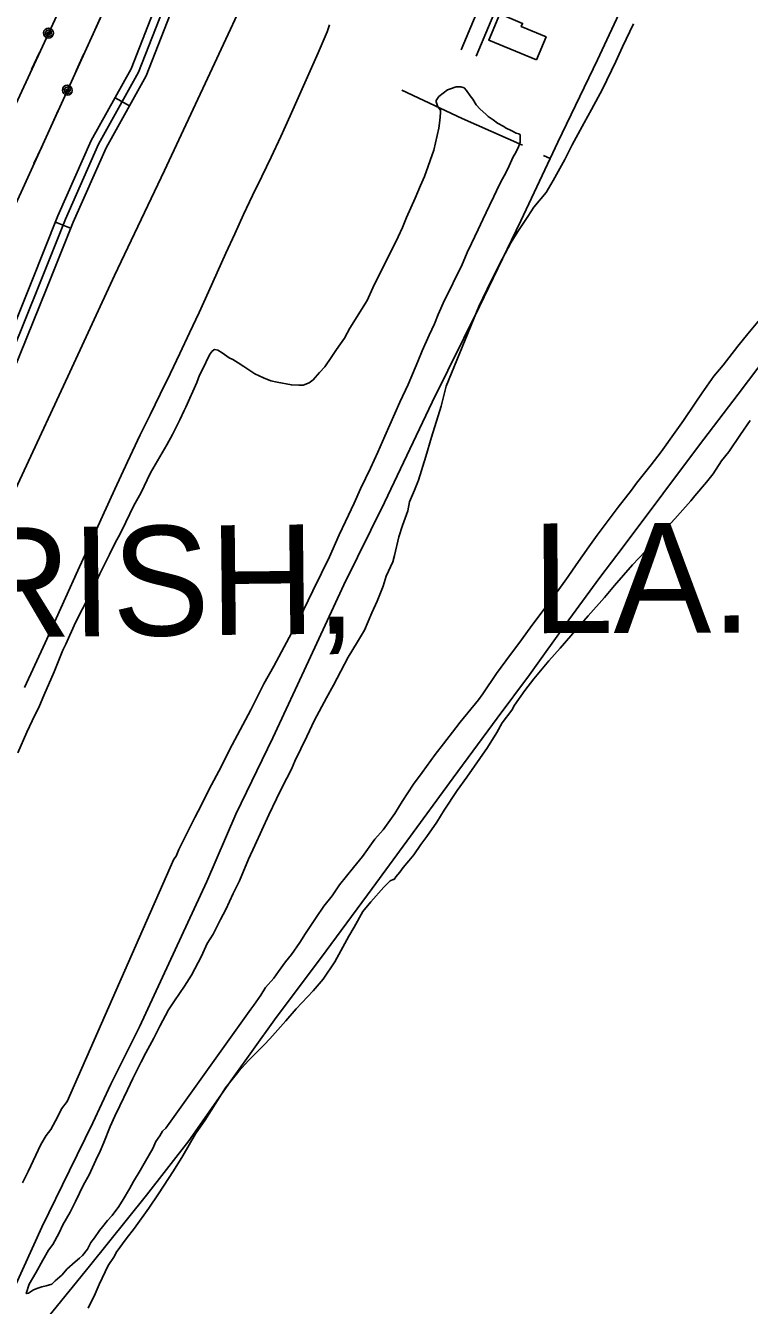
# Model space of a CAD drawing. Extents: x 3625074 to 3663148, y 511451 to 537151.
# Drawn here: x 3653081 to 3654402, y 518184 to 520518 of the extents above; entities that cross this region are included whole.
import ezdxf

# ---------------------------------------------------------------- set-up
doc = ezdxf.new("R2010")
doc.units = 0
for name, color, linetype in [('V-BLDG-OTLN', 7, 'Continuous'), ('V-RAIL-TRAK', 7, 'Continuous'), ('V-ROAD-CNTR', 7, 'Continuous'), ('V-SITE-VEGE', 7, 'Continuous'), ('V-TOPO-GNAM-IDEN', 7, 'Continuous'), ('V-TOPO-SHOR', 7, 'Continuous'), ('V-UTIL-LINE', 7, 'Continuous')]:
    doc.layers.add(name, color=color, linetype=linetype)

msp = doc.modelspace()

# ---------------------------------------------------------------- linework, layer by layer
at = {"layer": 'V-BLDG-OTLN'}
msp.add_lwpolyline([(3654013.2, 520455.3), (3653926.1, 520491.2), (3653945.9, 520539.3), (3653987.8, 520522), (3653985.4, 520516.1), (3654030.6, 520497.5)], close=True, dxfattribs=at)
at = {"layer": 'V-RAIL-TRAK'}
for points in [[(3652732.3, 518963.1), (3652791.5, 519088.7), (3652860.2, 519236.2), (3652931.3, 519389), (3653006.9, 519554.6), (3653078, 519706.6), (3653158, 519877.9), (3653243.2, 520062.2), (3653334.4, 520253.8), (3653417, 520430.8), (3653500.4, 520609.8), (3653578, 520774.3), (3653667.2, 520965), (3653721, 521081.3), (3653755.1, 521154.9), (3653815.9, 521285.9)], [(3653635.6, 520519.2), (3653631.2, 520506.5), (3653614.6, 520468.2), (3653597.8, 520430), (3653580.9, 520391.8), (3653563.7, 520353.7), (3653546.3, 520315.8), (3653528.8, 520277.9), (3653511.9, 520243.1), (3653495.1, 520208.3), (3653478.6, 520173.3), (3653462.3, 520138.3), (3653446.2, 520103.1), (3653430.3, 520067.9), (3653414.7, 520032.5), (3653397.4, 519995), (3653380, 519957.5), (3653362.3, 519920.1), (3653344.5, 519882.8), (3653326.6, 519845.6), (3653308.4, 519808.4), (3653290, 519771.4), (3653266.8, 519722.1), (3653243.8, 519672.7), (3653221, 519623.3), (3653198.4, 519573.7), (3653175.9, 519524.1), (3653153.7, 519474.4), (3653116.2, 519392.4), (3653078.5, 519310.5)]]:
    msp.add_lwpolyline(points, dxfattribs=at)
at = {"layer": 'V-ROAD-CNTR'}
for p, q in [((3653270.2, 520371.9), (3653244, 520386.5)), ((3653163, 520148.5), (3653135.1, 520159.6))]:
    msp.add_line(p, q, dxfattribs=at)
for points in [[(3653675.6, 521336.6), (3653663.2, 521281.1), (3653546.2, 521057.4), (3653438.7, 520830.2), (3653355, 520648.6), (3653273.3, 520439.4), (3653200.7, 520308.3), (3653139.6, 520170.9), (3653091.2, 520048.9), (3653018.4, 519869.6), (3652945.3, 519722.8), (3652898.8, 519596.9), (3652869.3, 519520.8), (3652796, 519388.4), (3652714.6, 519242.2), (3652615.3, 519050.7), (3652523.6, 518894), (3652434.9, 518728.2), (3652335, 518528.2), (3652236.9, 518309.1), (3652169.5, 518153.7), (3652039.7, 517812.8)], [(3653690.3, 521333.3), (3653677.4, 521275.9), (3653559.6, 521050.7), (3653452.3, 520823.9), (3653368.9, 520642.8), (3653286.9, 520433), (3653214.1, 520301.6), (3653153.4, 520165.1), (3653105.2, 520043.3), (3653032.1, 519863.4), (3652959.1, 519716.8), (3652912.8, 519591.5), (3652882.9, 519514.5), (3652809.1, 519381.1), (3652727.8, 519235.1), (3652628.4, 519043.5), (3652536.7, 518886.6), (3652448.2, 518721.4), (3652348.6, 518521.8), (3652250.7, 518303), (3652183.4, 518148.1), (3652053.7, 517807.5)], [(3653704.9, 521330), (3653691.6, 521270.7), (3653573.1, 521044), (3653465.9, 520817.5), (3653382.7, 520636.9), (3653300.5, 520426.7), (3653227.6, 520294.9), (3653167.3, 520159.3), (3653119.1, 520037.8), (3653045.8, 519857.2), (3652972.8, 519710.9), (3652926.9, 519586.2), (3652896.5, 519508.1), (3652822.2, 519373.8), (3652741, 519228), (3652641.5, 519036.3), (3652549.8, 518879.3), (3652461.6, 518714.5), (3652362.1, 518515.4), (3652264.4, 518297), (3652197.3, 518142.4), (3652067.8, 517802.2)], [(3654148.6, 521159.8), (3654079, 520986.8), (3653942.9, 520634.8), (3653875.4, 520473.7)], [(3654176.5, 521148.6), (3654106.9, 520975.8), (3653970.8, 520623.6), (3653903.1, 520462.1)]]:
    msp.add_lwpolyline(points, dxfattribs=at)
at = {"layer": 'V-SITE-VEGE'}
for p, q in [((3654385.1, 519772.4), (3654403.3, 519797.7)), ((3654363.8, 519740.7), (3654385.1, 519772.4)), ((3654335.7, 519700.3), (3654350.9, 519724.1)), ((3654350.9, 519724.1), (3654363.8, 519740.7)), ((3654323.5, 519685.3), (3654335.7, 519700.3)), ((3654302.2, 519660.6), (3654323.5, 519685.3)), ((3654294.5, 519651.1), (3654302.2, 519660.6)), ((3654265.5, 519618.5), (3654294.5, 519651.1)), ((3654244.1, 519595.5), (3654265.5, 519618.5)), ((3654211.2, 519558.9), (3654244.1, 519595.5)), ((3654188.3, 519534.3), (3654211.2, 519558.9)), ((3654155.4, 519496.9), (3654188.3, 519534.3)), ((3654137.1, 519474.7), (3654155.4, 519496.9)), ((3654107.3, 519441.3), (3654137.1, 519474.7)), ((3654087.5, 519418.3), (3654107.3, 519441.3)), ((3654056.2, 519382.5), (3654087.5, 519418.3)), ((3654035.5, 519359.5), (3654056.2, 519382.5)), ((3654008, 519326.9), (3654035.5, 519359.5)), ((3653992.1, 519305.5), (3654008, 519326.9)), ((3653973.1, 519278.6), (3653992.1, 519305.5)), ((3653967.8, 519269.2), (3653973.1, 519278.6)), ((3653950.3, 519246.2), (3653967.8, 519269.2)), ((3653940.5, 519228.8), (3653950.3, 519246.2)), ((3653923.8, 519201.1), (3653940.5, 519228.8)), ((3653909.4, 519181.3), (3653923.8, 519201.1)), ((3653885.8, 519147.3), (3653909.4, 519181.3)), ((3653868.4, 519122.8), (3653885.8, 519147.3)), ((3653844.8, 519087.2), (3653868.4, 519122.8)), ((3653831.2, 519065), (3653844.8, 519087.2)), ((3653813, 519038.9), (3653831.2, 519065)), ((3653789.4, 519005.6), (3653802.3, 519024.6)), ((3653802.3, 519024.6), (3653813, 519038.9)), ((3653780.3, 518994.5), (3653789.4, 519005.6)), ((3653763.5, 518973.9), (3653769.6, 518982.6)), ((3653769.6, 518982.6), (3653780.3, 518994.5)), ((3653734.4, 518946.8), (3653745.9, 518957.9)), ((3653745.9, 518957.9), (3653751.3, 518960.4)), ((3653751.3, 518960.4), (3653753.6, 518960.4)), ((3653753.6, 518960.4), (3653756.7, 518965.2)), ((3653756.7, 518965.2), (3653763.5, 518973.9)), ((3653710.7, 518919.8), (3653734.4, 518946.8)), ((3653696.2, 518902.3), (3653710.7, 518919.8)), ((3653680.4, 518873.9), (3653696.2, 518902.3)), ((3653670.5, 518857.3), (3653680.4, 518873.9)), ((3653656.2, 518830.5), (3653670.5, 518857.3)), ((3653644.9, 518810.7), (3653656.2, 518830.5)), ((3653623.6, 518779.1), (3653644.9, 518810.7)), ((3653605.3, 518757.6), (3653623.6, 518779.1)), ((3653574.7, 518725), (3653605.3, 518757.6)), ((3653555.6, 518702.8), (3653574.7, 518725)), ((3653526.6, 518670.2), (3653555.6, 518702.8)), ((3653487.6, 518630.4), (3653516.6, 518659.9)), ((3653516.6, 518659.9), (3653526.6, 518670.2)), ((3653470, 518611.3), (3653487.6, 518630.4)), ((3653445.6, 518580.4), (3653470, 518611.3)), ((3653431.2, 518557.5), (3653445.6, 518580.4)), ((3653407.7, 518521.1), (3653431.2, 518557.5)), ((3653391, 518496.6), (3653407.7, 518521.1)), ((3653367.6, 518456.3), (3653391, 518496.6)), ((3653350.9, 518429.4), (3653367.6, 518456.3)), ((3653323.6, 518387.5), (3653350.9, 518429.4)), ((3653305.4, 518361.4), (3653323.6, 518387.5)), ((3653279.6, 518324.9), (3653305.4, 518361.4)), ((3653264.3, 518305.1), (3653279.6, 518324.9)), ((3653246.1, 518280.5), (3653264.3, 518305.1)), ((3653243.1, 518273.5), (3653246.1, 518280.5)), ((3653215.2, 518222.2), (3653231.7, 518256.8)), ((3653231.7, 518256.8), (3653243.1, 518273.5)), ((3653195, 518178.8), (3653207.7, 518204.8)), ((3653207.7, 518204.8), (3653215.2, 518222.2))]:
    msp.add_line(p, q, dxfattribs=at)
for points in [[(3653102.9, 518215.3), (3653095.2, 518212), (3653085.9, 518206.4), (3653082, 518205.5), (3653087.1, 518222.8), (3653099.2, 518243.3), (3653112.1, 518266.2), (3653122.6, 518284.4), (3653130.2, 518294.7), (3653142.3, 518316), (3653149, 518331), (3653161.9, 518353.9), (3653171.6, 518373.6), (3653186.7, 518403.5), (3653196.5, 518421.7), (3653209.2, 518448.5), (3653216.7, 518465), (3653223.4, 518480.8), (3653235.4, 518509.9), (3653243.6, 518528.8), (3653252.6, 518547.7), (3653266.8, 518576.9), (3653276.6, 518597.4), (3653291.6, 518628.1), (3653299.9, 518644.7), (3653315, 518671.5), (3653325.5, 518692.8), (3653341.3, 518722.8), (3653352.7, 518739.4), (3653370.9, 518766.3), (3653383.8, 518786.1), (3653401.8, 518820.8), (3653412.3, 518843.7), (3653422.9, 518861.1), (3653436.5, 518887.9), (3653446.2, 518906), (3653459.7, 518935.2), (3653471, 518958), (3653487.4, 518997.4), (3653499.4, 519022.6), (3653524.9, 519078.6), (3653538.4, 519107.7), (3653548.9, 519129), (3653566.2, 519162.1), (3653572.2, 519176.3), (3653593.9, 519221.2), (3653608.2, 519251.2), (3653630, 519292.2), (3653642.8, 519315.1), (3653669.2, 519366.4), (3653686.6, 519394.1), (3653699.4, 519415.4), (3653712.9, 519446.9), (3653722.6, 519468.2), (3653733, 519495.7), (3653738.9, 519513.8), (3653750.9, 519539.8), (3653753.8, 519551.5), (3653761.7, 519585.3), (3653768.3, 519606.5), (3653778, 519633.2), (3653781.5, 519649.7), (3653790.5, 519671), (3653798, 519689.1), (3653811.2, 519732.3), (3653821.4, 519767.6), (3653839, 519824.2), (3653848.5, 519860.3), (3653908.1, 520005.9), (3653930.6, 520052.4), (3653945.6, 520083.2), (3653966, 520121.8), (3653978.8, 520142.4), (3653997, 520170), (3654008.4, 520186.7), (3654030.5, 520213.6), (3654043.4, 520235.8), (3654064.5, 520273.7), (3654078, 520300.5), (3654099.9, 520340.7), (3654113.5, 520365.2), (3654133.8, 520402.3), (3654157.8, 520452.7), (3654169.8, 520479.5), (3654190.1, 520521.3)], [(3653362.4, 519799.2), (3653369.9, 519815.8), (3653372.9, 519822.1), (3653393.1, 519867), (3653398.3, 519880.4), (3653403.6, 519890.6), (3653416.3, 519917.4), (3653420.9, 519923.8), (3653424, 519926.9), (3653426.3, 519927), (3653431.8, 519926.3), (3653439.7, 519921), (3653452.4, 519911.9), (3653458.7, 519908.9), (3653468.9, 519902.8), (3653479.2, 519896), (3653499, 519883.1), (3653514.8, 519875.6), (3653528.1, 519870.4), (3653539.9, 519867.5), (3653565.8, 519862.6), (3653579.1, 519862), (3653587.6, 519862.2), (3653598.5, 519866.3), (3653605.4, 519871.9), (3653616.9, 519885.4), (3653626.8, 519895.8), (3653639.7, 519914.8), (3653648.1, 519927.4), (3653662.5, 519948), (3653672.3, 519966.1), (3653704.1, 520016.7), (3653714.6, 520039.6), (3653731.8, 520075.8), (3653744.6, 520100.3), (3653760.4, 520132.6), (3653768.6, 520150), (3653776.1, 520168.1), (3653791.8, 520203.5), (3653801.5, 520226.4), (3653809, 520242.9), (3653826, 520290.9), (3653834.6, 520330.9), (3653836.7, 520344.9), (3653838, 520359), (3653837.9, 520363.7), (3653833.1, 520369.9), (3653829.8, 520379.2), (3653829.7, 520381.5), (3653835, 520388.6), (3653850.4, 520400.7), (3653854.3, 520402.3), (3653866.7, 520406.4), (3653875.3, 520406.6), (3653880.8, 520404.4), (3653885.6, 520399.8), (3653892, 520389.8), (3653896.8, 520383.6), (3653903.3, 520373.6), (3653910.4, 520365.9), (3653920.8, 520356.7), (3653924.8, 520352.1), (3653934.3, 520346.1), (3653942.2, 520340), (3653953.2, 520334), (3653956.4, 520331.7), (3653968.2, 520326.4), (3653976.1, 520321.9), (3653980.8, 520320.4), (3653983.2, 520318.9), (3653983.5, 520305.7), (3653982, 520301.7), (3653980.5, 520297), (3653975.2, 520286.8), (3653970.7, 520278.9), (3653963.2, 520262.3), (3653957.2, 520249.7), (3653951.2, 520238.6), (3653945.2, 520226.8), (3653935.4, 520206.3), (3653927.2, 520189.8), (3653915.2, 520164.5), (3653906.9, 520146.4), (3653894.2, 520120.4), (3653886.7, 520103.9), (3653876.2, 520079.4), (3653867.9, 520062.9), (3653853.7, 520033.7), (3653845.4, 520017.2), (3653833.4, 519991.2), (3653826.7, 519973.8), (3653817, 519953.4), (3653804.3, 519925), (3653796.8, 519905.3), (3653778.9, 519863.6), (3653763.9, 519831.3), (3653736.3, 519769.1), (3653723.6, 519739.9), (3653710.1, 519710.8), (3653692.1, 519672.9), (3653680.1, 519646.9)], [(3654429.2, 519992.6), (3654398.7, 519956.1), (3654380.4, 519933.1), (3654353.7, 519899), (3654336.9, 519878.4), (3654315.7, 519848.3), (3654302.8, 519829.3), (3654281.5, 519797.7), (3654266.3, 519776.3), (3654240.5, 519740.7), (3654222.2, 519716.9), (3654195.5, 519683.5), (3654186.4, 519670.9), (3654162, 519639.9), (3654124, 519588.4), (3654108.8, 519567.1), (3654085.2, 519534.6), (3654070.8, 519513.2), (3654048, 519480.8), (3654030.5, 519458.6), (3654004.6, 519423.7), (3653985.6, 519397.6), (3653957.4, 519359.5), (3653939.9, 519336.5), (3653914.9, 519299.4), (3653907.3, 519288.3), (3653873.7, 519247.8), (3653866.1, 519237.5), (3653843.3, 519208.2), (3653828, 519188.3), (3653804.5, 519155.9), (3653788.5, 519134.5), (3653768, 519102.8), (3653754.4, 519080.7), (3653733.1, 519051.4), (3653717.8, 519033.9), (3653695.8, 519002.3), (3653679, 518982.4), (3653653.9, 518950.7), (3653640.2, 518930.9), (3653625, 518911.9), (3653611.3, 518891.3), (3653591.6, 518862), (3653581, 518845.4), (3653565.8, 518824), (3653555.1, 518810.5), (3653542.2, 518793.1), (3653533.8, 518780.5), (3653518.5, 518763.8), (3653510.2, 518749.5), (3653497.3, 518731.3), (3653492, 518724.2), (3653336.9, 518507.2), (3653330.8, 518501.6), (3653325.5, 518492.9), (3653318.7, 518482.6), (3653312.7, 518470), (3653299.8, 518447.1), (3653290, 518429.8), (3653277.9, 518410), (3653270.4, 518396.6), (3653259, 518376.8), (3653250.7, 518364.2), (3653238.5, 518347.6), (3653230.1, 518338.8), (3653221, 518326.9), (3653215.6, 518320.6), (3653206.5, 518307.1), (3653199.7, 518298.4), (3653193.6, 518286.6), (3653184.5, 518274.7), (3653179.1, 518269.9), (3653171.4, 518263.5), (3653156.1, 518249.9), (3653147.7, 518239.6), (3653134.7, 518228.4), (3653128.5, 518222.8), (3653118.4, 518219.5), (3653110.7, 518217.8), (3653102.9, 518215.3)], [(3653066.6, 519191.4), (3653083.1, 519229.2), (3653092.8, 519249.7), (3653106.4, 519277.3), (3653113.8, 519296.2), (3653133.2, 519339.5), (3653148.9, 519378.9), (3653154.1, 519389.9), (3653172.1, 519429.3), (3653184.9, 519454.5), (3653205.2, 519494), (3653216.4, 519518.4), (3653233.7, 519553.1), (3653243.5, 519573.6), (3653254, 519592.5), (3653263.8, 519612.2), (3653278, 519643), (3653290.9, 519665.1), (3653308.9, 519702.1), (3653321.7, 519724.3), (3653338.3, 519753.5), (3653348.9, 519772.4), (3653362.4, 519799.2)], [(3653680.1, 519646.9), (3653664.3, 519613.8), (3653653.1, 519589.4), (3653635.1, 519549.2), (3653620.9, 519519.3), (3653605.1, 519487), (3653579.6, 519434.1), (3653561.5, 519401.8), (3653533.6, 519349.7), (3653515.5, 519317.3), (3653491.5, 519270)], [(3653491.5, 519270), (3653453, 519197.4), (3653438, 519167.4), (3653415.4, 519124.1), (3653401.9, 519096.5), (3653389.9, 519073.6), (3653371.1, 519037.3), (3653360.6, 519015.2), (3653355.3, 519003.4), (3653351.5, 518997.9), (3653156.4, 518556), (3653146.5, 518542.5), (3653139.7, 518528.3), (3653126.9, 518504.7), (3653118.5, 518493.6), (3653108.7, 518477), (3653085.5, 518428.1), (3653074.9, 518407.6)]]:
    msp.add_lwpolyline(points, dxfattribs=at)
at = {"layer": 'V-TOPO-SHOR'}
msp.add_line((3654025.6, 520280.9), (3654038, 520275.8), dxfattribs=at)
for points in [[(3654400.4, 521038.4), (3654370.2, 520973.3), (3654314.4, 520853.9), (3654255, 520731.7), (3654189.2, 520593.8), (3654172, 520556.9), (3654124.6, 520455.9), (3654051.9, 520305.5), (3654038, 520275.8), (3653984.6, 520162), (3653908.8, 520006), (3653822.6, 519831), (3653735.8, 519648.1), (3653661.5, 519498.1), (3653596.9, 519359), (3653532, 519218.8), (3653464.6, 519079.6), (3653411.7, 518956.7), (3653342.1, 518807.2)], [(3653767.1, 520400.1), (3653877.2, 520348.3), (3653987.7, 520299.7)], [(3654454.5, 519943), (3654381.1, 519846), (3654308.5, 519751), (3654243.7, 519664.1), (3654171.5, 519567.5), (3654128.4, 519511.3), (3654071.8, 519434.1), (3654000.1, 519333.9), (3653941.1, 519255.1), (3653860.8, 519146), (3653776.6, 519030.8), (3653713, 518943.9), (3653629.2, 518830.7), (3653534.9, 518704.6), (3653458.5, 518597.6), (3653378.7, 518484.1), (3653301.4, 518385), (3653197.2, 518255.5), (3653093.8, 518128), (3653025.8, 518039.1), (3653012.1, 518021), (3652966.8, 517961)], [(3653342.1, 518807.2), (3653288.6, 518691.8), (3653236.1, 518587.2), (3653203.2, 518516.9), (3653160.7, 518430), (3653110.2, 518326.7), (3653060.6, 518216.2), (3653007.7, 518110.4), (3653003.9, 518098.8), (3652998.4, 518077.2), (3652997.1, 518062), (3652999.3, 518052.1), (3653004.7, 518037.1), (3653012.1, 518021)]]:
    msp.add_lwpolyline(points, dxfattribs=at)
at = {"layer": 'V-UTIL-LINE'}
for points in [[(3656593.7, 527803.8), (3655527.1, 525607.7), (3652897.2, 519829.4), (3651602.8, 517087.1)], [(3655691.9, 526101.8), (3655057, 524706.2), (3654410.7, 523315.7), (3653766.4, 521920.5), (3653279.9, 520844.6), (3652474, 519103.5), (3651527.9, 517086.4)], [(3653217.9, 520533.9), (3653203.8, 520502.9)], [(3653122.5, 520504.4), (3653125.3, 520504.9), (3653123.7, 520506.6), (3653121, 520506), (3653120, 520503.3), (3653123, 520501.7), (3653127.5, 520503.2), (3653127.5, 520507.5), (3653123.8, 520510.6), (3653119.4, 520509.2), (3653116.7, 520505.7), (3653117.9, 520501), (3653122.8, 520498.4), (3653130.6, 520500.6), (3653131.5, 520504.1), (3653130.9, 520507.5), (3653129.1, 520510.5), (3653126.2, 520512.6), (3653122.8, 520513.4), (3653119.4, 520512.9), (3653116.4, 520511), (3653114.3, 520508.2), (3653113.5, 520504.8), (3653114, 520501.3), (3653115.8, 520498.3), (3653118.7, 520496.3), (3653122.1, 520495.4), (3653125.6, 520496), (3653128.6, 520497.8), (3653130.6, 520500.6)], [(3653106.1, 520469), (3653091.8, 520438.2)], [(3653187.2, 520466.5), (3653173.1, 520435.6)], [(3653157, 520400.1), (3653159.8, 520400.6), (3653158.1, 520402.2), (3653155.5, 520401.7), (3653154.5, 520398.9), (3653157.6, 520397.3), (3653162, 520398.9), (3653162, 520403.1), (3653158.3, 520406.3), (3653153.9, 520404.9), (3653151.2, 520401.3), (3653152.5, 520396.6), (3653157.3, 520394.1), (3653165.2, 520396.3), (3653166, 520399.8), (3653165.4, 520403.2), (3653163.5, 520406.2), (3653160.7, 520408.3), (3653157.3, 520409.1), (3653153.8, 520408.5), (3653150.8, 520406.7), (3653148.8, 520403.8), (3653148, 520400.4), (3653148.5, 520396.9), (3653150.4, 520393.9), (3653153.2, 520391.9), (3653156.7, 520391.1), (3653160.1, 520391.6), (3653163.1, 520393.5), (3653165.2, 520396.3)], [(3653140.8, 520364.6), (3653126.7, 520333.6)], [(3653110.2, 520297.2), (3653096.1, 520266.3)]]:
    msp.add_lwpolyline(points, dxfattribs=at)

# ---------------------------------------------------------------- texts
at = {"layer": 'V-TOPO-GNAM-IDEN'}
for s, rotation, p in [('PARISH,', 0.5955, (3652615, 519398.1)), ('LA.', 0.1955, (3654005, 519409.8))]:
    msp.add_text(s, height=200, rotation=rotation, dxfattribs=at).set_placement(p)

doc.saveas('drawing.dxf')
